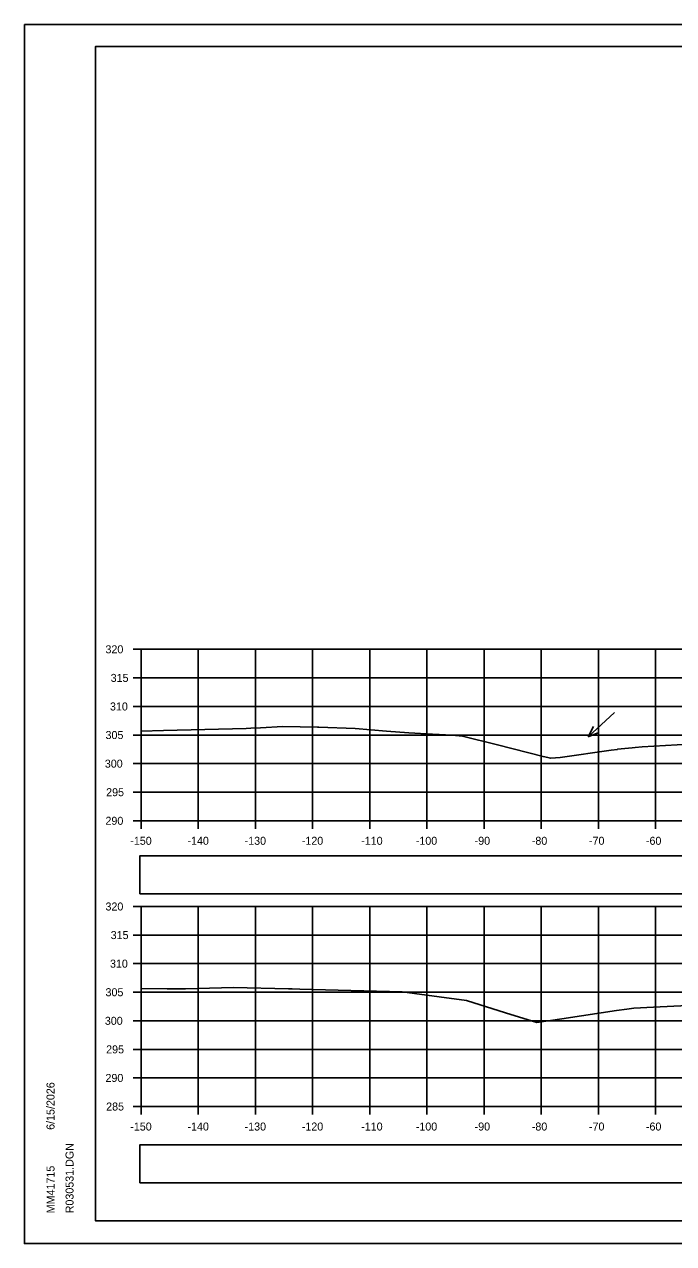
# Model space of a CAD drawing. Extents: x 285 to 4233, y -659 to 3710.
# Drawn here: x 1053.3 to 1166.8, y 2945.6 to 3159 of the extents above; entities that cross this region are included whole.
import ezdxf

# ---------------------------------------------------------------- set-up
doc = ezdxf.new("R2010")
doc.units = 0
for name, color, linetype in [('R_Axis', 7, 'Continuous'), ('R_Axis Annot', 7, 'Continuous'), ('R_Border', 7, 'Continuous'), ('R_Exist Surface', 7, 'Continuous'), ('R_Grid', 7, 'Continuous'), ('R_No Plot', 7, 'Continuous'), ('R_Water Annot', 7, 'Continuous')]:
    doc.layers.add(name, color=color, linetype=linetype)

msp = doc.modelspace()

# ---------------------------------------------------------------- linework, layer by layer
at = {"layer": 'R_Axis'}
for p, q in [((1072.28, 3049.61), (1073.68, 3049.61)), ((1073.68, 3019.61), (1073.68, 3049.61)), ((1072.28, 3044.61), (1073.68, 3044.61)), ((1072.28, 3039.61), (1073.68, 3039.61)), ((1072.28, 3034.61), (1073.68, 3034.61)), ((1072.28, 3029.61), (1073.68, 3029.61)), ((1072.28, 3024.61), (1073.68, 3024.61)), ((1072.28, 3019.61), (1073.68, 3019.61)), ((1073.68, 3019.61), (1373.68, 3019.61)), ((1073.68, 3018.21), (1073.68, 3019.61)), ((1083.68, 3018.21), (1083.68, 3019.61)), ((1093.68, 3018.21), (1093.68, 3019.61)), ((1103.68, 3018.21), (1103.68, 3019.61)), ((1113.68, 3018.21), (1113.68, 3019.61)), ((1123.68, 3018.21), (1123.68, 3019.61)), ((1133.68, 3018.21), (1133.68, 3019.61)), ((1143.68, 3018.21), (1143.68, 3019.61)), ((1153.68, 3018.21), (1153.68, 3019.61)), ((1163.68, 3018.21), (1163.68, 3019.61)), ((1072.28, 3004.61), (1073.68, 3004.61)), ((1073.68, 2969.61), (1073.68, 3004.61)), ((1072.28, 2999.61), (1073.68, 2999.61)), ((1072.28, 2994.61), (1073.68, 2994.61)), ((1072.28, 2989.61), (1073.68, 2989.61)), ((1072.28, 2984.61), (1073.68, 2984.61)), ((1072.28, 2979.61), (1073.68, 2979.61)), ((1072.28, 2974.61), (1073.68, 2974.61)), ((1072.28, 2969.61), (1073.68, 2969.61)), ((1073.68, 2969.61), (1373.68, 2969.61)), ((1073.68, 2968.21), (1073.68, 2969.61)), ((1083.68, 2968.21), (1083.68, 2969.61)), ((1093.68, 2968.21), (1093.68, 2969.61)), ((1103.68, 2968.21), (1103.68, 2969.61)), ((1113.68, 2968.21), (1113.68, 2969.61)), ((1123.68, 2968.21), (1123.68, 2969.61)), ((1133.68, 2968.21), (1133.68, 2969.61)), ((1143.68, 2968.21), (1143.68, 2969.61)), ((1153.68, 2968.21), (1153.68, 2969.61)), ((1163.68, 2968.21), (1163.68, 2969.61))]:
    msp.add_line(p, q, dxfattribs=at)
at = {"layer": 'R_Axis Annot'}
for points in [[(1073.44, 3006.8), (1201.13, 3006.8), (1201.13, 3013.45), (1073.44, 3013.45)], [(1073.44, 2956.23), (1201.13, 2956.23), (1201.13, 2962.88), (1073.44, 2962.88)]]:
    msp.add_lwpolyline(points, close=True, dxfattribs=at)
at = {"layer": 'R_Border'}
for p, q in [((1065.68, 3155.07), (1381.86, 3155.07)), ((1065.68, 2949.61), (1065.68, 3155.07)), ((1065.68, 2949.61), (1065.68, 2949.61)), ((1381.86, 2949.61), (1065.68, 2949.61))]:
    msp.add_line(p, q, dxfattribs=at)
at = {"layer": 'R_Exist Surface'}
for points in [[(1073.68, 3035.31), (1077.61, 3035.38), (1092.05, 3035.77), (1092.86, 3035.81), (1094.54, 3035.9), (1098.5, 3036.1), (1104.54, 3036.01), (1104.79, 3036.01), (1111.15, 3035.75), (1116.6, 3035.28), (1120.52, 3035), (1124.68, 3034.77), (1128.08, 3034.59), (1129.89, 3034.39), (1136.02, 3032.87), (1144, 3030.84), (1145.33, 3030.54), (1147.01, 3030.71), (1155.89, 3031.95), (1156.99, 3032.11), (1157, 3032.12), (1159.57, 3032.39), (1160.1, 3032.45), (1161.33, 3032.52), (1169.46, 3032.99)], [(1073.68, 2990.25), (1078.22, 2990.19), (1080.65, 2990.19), (1081.42, 2990.2), (1089.83, 2990.42), (1099.44, 2990.21), (1100.13, 2990.2), (1101.45, 2990.16), (1119.34, 2989.66), (1125.79, 2988.8), (1130.57, 2988.19), (1137.43, 2986.02), (1142.89, 2984.31), (1147.27, 2984.98), (1156.82, 2986.42), (1158.67, 2986.66), (1159.88, 2986.8), (1163.3, 2986.98), (1169.25, 2987.3)]]:
    msp.add_lwpolyline(points, dxfattribs=at)
at = {"layer": 'R_Grid'}
for p, q in [((1073.68, 3049.61), (1373.68, 3049.61)), ((1073.68, 3019.61), (1073.68, 3049.61)), ((1083.68, 3019.61), (1083.68, 3049.61)), ((1093.68, 3019.61), (1093.68, 3049.61)), ((1103.68, 3019.61), (1103.68, 3049.61)), ((1113.68, 3019.61), (1113.68, 3049.61)), ((1123.68, 3019.61), (1123.68, 3049.61)), ((1133.68, 3019.61), (1133.68, 3049.61)), ((1143.68, 3019.61), (1143.68, 3049.61)), ((1153.68, 3019.61), (1153.68, 3049.61)), ((1163.68, 3019.61), (1163.68, 3049.61)), ((1073.68, 3044.61), (1373.68, 3044.61)), ((1073.68, 3039.61), (1373.68, 3039.61)), ((1073.68, 3034.61), (1373.68, 3034.61)), ((1073.68, 3029.61), (1373.68, 3029.61)), ((1073.68, 3024.61), (1373.68, 3024.61)), ((1073.68, 3019.61), (1373.68, 3019.61)), ((1073.68, 3004.61), (1373.68, 3004.61)), ((1073.68, 2969.61), (1073.68, 3004.61)), ((1083.68, 2969.61), (1083.68, 3004.61)), ((1093.68, 2969.61), (1093.68, 3004.61)), ((1103.68, 2969.61), (1103.68, 3004.61)), ((1113.68, 2969.61), (1113.68, 3004.61)), ((1123.68, 2969.61), (1123.68, 3004.61)), ((1133.68, 2969.61), (1133.68, 3004.61)), ((1143.68, 2969.61), (1143.68, 3004.61)), ((1153.68, 2969.61), (1153.68, 3004.61)), ((1163.68, 2969.61), (1163.68, 3004.61)), ((1073.68, 2999.61), (1373.68, 2999.61)), ((1073.68, 2994.61), (1373.68, 2994.61)), ((1073.68, 2989.61), (1373.68, 2989.61)), ((1073.68, 2984.61), (1373.68, 2984.61)), ((1073.68, 2979.61), (1373.68, 2979.61)), ((1073.68, 2974.61), (1373.68, 2974.61)), ((1073.68, 2969.61), (1373.68, 2969.61))]:
    msp.add_line(p, q, dxfattribs=at)
at = {"layer": 'R_No Plot'}
for p, q in [((1053.28, 3158.96), (1386.61, 3158.96)), ((1053.28, 2945.63), (1386.61, 2945.63))]:
    msp.add_line(p, q, dxfattribs=at)
for points in [[(1053.27, 3158.96), (1386.61, 3158.96), (1386.61, 2945.62), (1053.27, 2945.62)], [(1299.6, 3155.07), (1319.22, 3155.07), (1319.22, 3145.19), (1335.33, 3145.19), (1358.53, 3145.19), (1358.65, 3117.03), (1381.86, 3117.03), (1381.86, 2949.61), (1065.68, 2949.61), (1065.68, 3155.07)]]:
    msp.add_lwpolyline(points, close=True, dxfattribs=at)
at = {"layer": 'R_Water Annot'}
for p, q in [((1156.47, 3038.54), (1151.86, 3034.27)), ((1151.86, 3034.27), (1152.8, 3036.09)), ((1151.86, 3034.27), (1153.75, 3035.06))]:
    msp.add_line(p, q, dxfattribs=at)

# ---------------------------------------------------------------- texts
at = {"layer": 'R_Axis Annot'}
for s, p in [('320', (1067.45, 3048.91)), ('315', (1068.36, 3043.91)), ('310', (1068.24, 3038.91)), ('305', (1067.46, 3033.91)), ('300', (1067.34, 3028.91)), ('295', (1067.57, 3023.91)), ('290', (1067.45, 3018.91)), ('-150', (1071.79, 3015.41)), ('-140', (1081.79, 3015.41)), ('-130', (1091.79, 3015.41)), ('-120', (1101.79, 3015.41)), ('-110', (1112.18, 3015.41)), ('-100', (1121.73, 3015.41)), ('-90', (1132.02, 3015.41)), ('-80', (1142.02, 3015.41)), ('-70', (1152.02, 3015.41)), ('-60', (1161.98, 3015.41)), ('320', (1067.45, 3003.91)), ('315', (1068.36, 2998.91)), ('310', (1068.24, 2993.91)), ('305', (1067.46, 2988.91)), ('300', (1067.34, 2983.91)), ('295', (1067.57, 2978.91)), ('290', (1067.45, 2973.91)), ('285', (1067.57, 2968.91)), ('-150', (1071.79, 2965.41)), ('-140', (1081.79, 2965.41)), ('-130', (1091.79, 2965.41)), ('-120', (1101.79, 2965.41)), ('-110', (1112.18, 2965.41)), ('-100', (1121.73, 2965.41)), ('-90', (1132.02, 2965.41)), ('-80', (1142.02, 2965.41)), ('-70', (1152.02, 2965.41)), ('-60', (1161.98, 2965.41))]:
    msp.add_text(s, height=1.4, dxfattribs=at).set_placement(p)
at = {"layer": 'R_Border'}
for s, p in [('6/15/2026', (1058.54, 2965.53)), ('R030531.DGN', (1061.87, 2950.93)), ('MM41715', (1058.54, 2950.93))]:
    msp.add_text(s, height=1.4, rotation=90, dxfattribs=at).set_placement(p)

doc.saveas('drawing.dxf')
